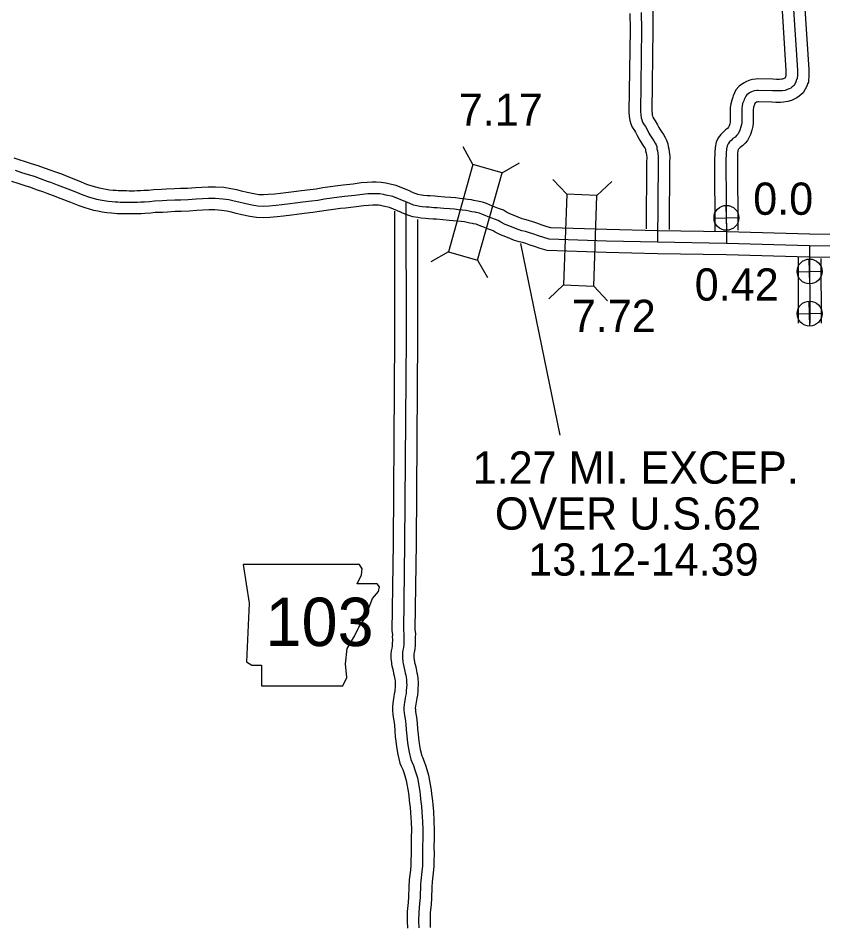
# Model space of a CAD drawing. Extents: x 31699 to 244310, y -8841 to 11474.
# Drawn here: x 138909 to 139612, y 323 to 1115 of the extents above; entities that cross this region are included whole.
import ezdxf

# ---------------------------------------------------------------- set-up
doc = ezdxf.new("R2010")
doc.units = 0
for name, color, linetype in [('B_Logo', 7, 'Continuous'), ('G-ANNO-TEXT', 7, 'Continuous'), ('Level 21', 7, 'Continuous'), ('Level 55', 7, 'Continuous'), ('R_XS_EARTHWORK_STAGE1', 7, 'Continuous'), ('R_XS_EARTHWORK_STAGE2', 7, 'Continuous'), ('S_AREA_CALC', 7, 'Continuous'), ('S_WALL', 7, 'Continuous'), ('S_WALL_ANNOT', 7, 'Continuous')]:
    doc.layers.add(name, color=color, linetype=linetype)

msp = doc.modelspace()

# ---------------------------------------------------------------- linework, layer by layer
at = {"layer": 'B_Logo'}
for points in [[(139585.61, 1126.82), (139589.29, 1069.73), (139589.34, 1065.92), (139589.06, 1062.05), (139588.67, 1061.31), (139588.09, 1059.3), (139586.53, 1056.34), (139584.75, 1054.92), (139583.49, 1054.03), (139582.1, 1053.28), (139580.51, 1052.59), (139578.65, 1051.97), (139576.32, 1051.67), (139574.06, 1051.51), (139570.86, 1051.47), (139567.59, 1051.69), (139555.05, 1051.93), (139553.85, 1051.85), (139551.98, 1051.63), (139550.79, 1051.34), (139549.13, 1050.66), (139547.41, 1049.77), (139545.23, 1048.2), (139544.18, 1046.99), (139542.82, 1043.97), (139542.5, 1042.76), (139541.53, 1040.41), (139541.09, 1038.54), (139540.78, 1036.26), (139540.75, 1023.65), (139540.63, 1022.31), (139540.06, 1020.03), (139539.1, 1017.09), (139537.61, 1014.06), (139536.49, 1012.91), (139534.91, 1011.22), (139532.99, 1009.8), (139531.41, 1008.31), (139530.16, 1007.02), (139528.85, 1005.21), (139528.01, 1003.53), (139527.44, 1000.78), (139527.16, 997.04), (139526.91, 990.36), (139527.32, 918.41)], [(139453.07, 1120.04), (139453.26, 1105.09), (139452.26, 1033.66), (139452.57, 1030.53), (139452.87, 1028.06), (139453.49, 1026.27), (139454.25, 1024.27), (139455.62, 1022.02), (139456.64, 1020.37), (139458.41, 1017.12), (139459.65, 1014.73), (139460.67, 1013.01), (139462.17, 1010.56), (139464.13, 1007.98), (139465.23, 1005.99), (139465.98, 1004.53), (139466.53, 1002.94), (139466.76, 1001), (139467.25, 999.08), (139467.55, 997.01), (139467.92, 993.88), (139467.72, 988.94), (139467.36, 919.38)], [(139247.65, 954.61), (139236.25, 959.2), (139230.1, 960.59), (139228.02, 961.1), (139224.95, 961.66), (139221.75, 961.75), (139218.55, 961.71), (139214.55, 961.52), (139209.75, 961.19), (139202.97, 960.11), (139193.97, 959.19), (139189.38, 958.66), (139182.99, 957.85), (139176.6, 956.9), (139170.74, 955.95), (139165.22, 955.15), (139157.7, 954.39), (139151.17, 953.57), (139146.65, 952.91), (139139.52, 952.02), (139134.4, 951.42), (139128.4, 950.94), (139123.34, 950.67), (139118.4, 950.88), (139113.19, 951.68), (139106.83, 953.07), (139101.88, 954.27), (139097.87, 955.29), (139093.19, 956.29), (139087.78, 957.09), (139081.24, 957.54), (139075.37, 957.53), (139070.04, 957.27), (139064.64, 957), (139057.78, 956.44), (139051.25, 956.16), (139046.05, 956.09), (139038.98, 955.67), (139034.85, 955.41), (139028.19, 955.19), (139024.06, 954.67), (139019.53, 954.41), (139016.26, 954.31), (139013.4, 954.2), (139010.93, 954.1), (139008.93, 954.08), (139006, 954.04), (139003.46, 954.14), (139000.79, 954.17), (138998.33, 954.21), (138996.19, 954.25), (138994.06, 954.42), (138991.45, 954.59), (138987.85, 954.88), (138984.37, 955.5), (138980.9, 956.19), (138977.82, 956.82), (138970.86, 958.86), (138965.97, 960.47), (138958.93, 963.25), (138950.69, 966.48), (138943.71, 969.33), (138937.89, 971.46), (138934.94, 972.49), (138928.91, 974.61), (138923.55, 976.68), (138918.19, 978.14), (138912.5, 980.01), (138907.01, 981.87)], [(139247.65, 954.61), (139247.86, 836.19), (139246.55, 656.62), (139245.47, 580.78), (139245.92, 577.18), (139245.75, 574.78), (139245.85, 572.71), (139245.78, 567.5), (139245.6, 566.43), (139245.48, 565.43), (139245.11, 563.09), (139244.73, 561.21), (139244.62, 559.48), (139244.66, 556.34), (139244.9, 553.54), (139245.04, 552.74), (139245.26, 551.47), (139245.61, 550.08), (139246.24, 547.62), (139246.75, 544.82), (139247.17, 543.09), (139247.53, 541.29), (139247.88, 539.63), (139248.18, 537.23), (139248.34, 534.89), (139248.37, 532.89), (139248.2, 530.89), (139248.04, 527.41), (139247.87, 525.48), (139247.36, 523.2), (139247.05, 521.26), (139246.44, 517.51), (139246.19, 515.64), (139245.89, 513.3), (139245.92, 510.97), (139246.22, 508.57), (139246.52, 506.17), (139247.02, 503.24), (139247.55, 498.64), (139247.88, 493.64), (139248.35, 488.57), (139248.79, 485.1), (139249.32, 480.37), (139250.4, 474.31), (139252.02, 467.72), (139252.85, 465.8), (139254.22, 462.55), (139255.54, 458.76), (139257.77, 451.71), (139259.86, 439.72), (139260.16, 436.86), (139260.85, 430.46), (139261.22, 427.26), (139261.69, 421.92), (139262.2, 413.59), (139262.43, 406.31), (139262.32, 399.37), (139262.16, 391.29), (139262.23, 385.69), (139262.12, 378.94), (139262.08, 376.74), (139262.04, 374.8), (139261.57, 369.99), (139260.61, 361.84), (139260.45, 358.9), (139260.38, 358.76), (139260, 347.28), (139259.67, 342.13), (139258.9, 334.58), (139258.74, 326.7), (139258.95, 320.83)], [(139467.36, 919.38), (139422.67, 920.41), (139372.57, 922.1), (139367.95, 923.38), (139363.33, 924.98), (139358.57, 926.66), (139355.49, 927.69), (139351.94, 928.78), (139348.93, 929.47), (139345.72, 930.43), (139341.97, 931.92), (139338.48, 933.34), (139334.26, 934.96), (139330.5, 936.91), (139328.28, 938.35), (139325.93, 939.26), (139322.52, 940.48), (139319.57, 941.64), (139316.82, 942.81), (139314.47, 943.71), (139311.86, 944.68), (139309.12, 945.25), (139307.98, 945.57), (139305.17, 946), (139302.97, 946.44), (139300.29, 946.94), (139296.75, 947.36), (139293.68, 947.59), (139289.94, 948.14), (139286.14, 948.42), (139280.8, 948.89), (139274.99, 949.35), (139272.19, 949.51), (139268.11, 949.86), (139265.45, 950.03), (139261.91, 950.32), (139259.7, 950.69), (139255.83, 951.37), (139254.22, 951.82), (139251.07, 953.11), (139247.65, 954.61)], [(139527.32, 918.41), (139467.36, 919.38)], [(139599.83, 916.34), (139527.32, 918.41)], [(139677.32, 916), (139599.83, 916.34)], [(139599.83, 916.34), (139600.05, 848.66)]]:
    msp.add_lwpolyline(points, dxfattribs=at)
at = {"layer": 'G-ANNO-TEXT'}
msp.add_lwpolyline([(139105.76, 638.12), (139110.84, 604.28), (139108.58, 552.96), (139113.09, 550.14), (139121.55, 550.14), (139121.55, 532.1), (139192.6, 532.1), (139195.99, 539.43), (139194.86, 551.27), (139196.55, 564.81), (139202.76, 575.52), (139206.7, 583.42), (139212.34, 591.88), (139215.73, 600.9), (139218.55, 608.23), (139223.62, 614.43), (139224.75, 618.38), (139222.49, 621.2), (139205.01, 621.2), (139208.96, 629.1), (139209.52, 634.17), (139207.18, 638.07)], close=True, dxfattribs=at)
at = {"layer": 'Level 21'}
for p, q in [((139527.65, 929.83), (139527.15, 951.53)), ((139516.55, 940.43), (139538.25, 940.93)), ((139600.22, 883.01), (139599.71, 904.71)), ((139589.12, 893.61), (139610.81, 894.11)), ((139600.22, 846.23), (139599.71, 867.93)), ((139589.12, 856.83), (139610.81, 857.33))]:
    msp.add_line(p, q, dxfattribs=at)
for centre in [(139527.4, 940.68), (139599.97, 893.86), (139599.97, 857.08)]:
    msp.add_circle(centre, 10.85, dxfattribs=at)
at = {"layer": 'Level 55'}
for points in [[(139575.63, 1126.19), (139579.29, 1069.34), (139579.34, 1066.22), (139579.22, 1064.65), (139578.76, 1063.05), (139578.67, 1062.87), (139578.22, 1062.55), (139577.73, 1062.29), (139576.93, 1061.94), (139576.41, 1061.76), (139575.33, 1061.63), (139573.64, 1061.5), (139571.14, 1061.47), (139568.03, 1061.69), (139554.8, 1061.94), (139552.91, 1061.81), (139550.23, 1061.49), (139547.7, 1060.89), (139544.91, 1059.73), (139542.17, 1058.32), (139538.44, 1055.64), (139535.66, 1052.43), (139533.36, 1047.32), (139533, 1045.96), (139531.98, 1043.49), (139531.24, 1040.35), (139530.79, 1036.94), (139530.75, 1024.09), (139530.74, 1023.97), (139530.45, 1022.8), (139529.82, 1020.87), (139529.34, 1019.91), (139529.25, 1019.82), (139528.22, 1018.71), (139526.56, 1017.47), (139524.4, 1015.44), (139522.48, 1013.47), (139520.28, 1010.41), (139518.48, 1006.84), (139517.52, 1002.17), (139517.17, 997.6), (139516.91, 990.52), (139517.26, 929.17)], [(139595.59, 1127.44), (139599.29, 1070.11), (139599.34, 1065.62), (139598.88, 1059.23), (139598, 1057.56), (139597.42, 1055.55), (139594.4, 1049.83), (139590.76, 1046.92), (139588.77, 1045.52), (139586.47, 1044.28), (139584.1, 1043.25), (139580.9, 1042.17), (139577.31, 1041.72), (139574.48, 1041.51), (139570.58, 1041.46), (139567.15, 1041.7), (139555.29, 1041.93), (139554.79, 1041.89), (139553.82, 1041.78), (139553.35, 1041.58), (139552.64, 1041.22), (139552.5, 1041.11), (139552.27, 1040.62), (139552, 1039.56), (139551.08, 1037.34), (139550.93, 1036.72), (139550.78, 1035.59), (139550.75, 1023.2), (139550.53, 1020.65), (139549.68, 1017.27), (139548.38, 1013.3), (139545.87, 1008.22), (139543.72, 1006.01), (139541.6, 1003.74), (139539.43, 1002.12), (139538.43, 1001.18), (139537.85, 1000.58), (139537.52, 1000.13), (139537.37, 999.39), (139537.15, 996.48), (139536.92, 990.21), (139537.26, 929.83)], [(139237.66, 946.56), (139237.86, 836.22), (139236.55, 656.73), (139235.47, 580.23), (139235.88, 576.91), (139235.74, 574.9), (139235.84, 572.54), (139235.79, 568.43), (139235.7, 567.88), (139235.57, 566.8), (139235.26, 564.85), (139234.79, 562.52), (139234.62, 559.73), (139234.67, 555.85), (139234.97, 552.23), (139235.19, 551.01), (139235.47, 549.41), (139235.92, 547.61), (139236.47, 545.48), (139236.96, 542.74), (139237.4, 540.93), (139237.73, 539.27), (139238.01, 537.96), (139238.22, 536.26), (139238.35, 534.48), (139238.36, 533.26), (139238.21, 531.54), (139238.06, 528.08), (139237.96, 527.01), (139237.53, 525.07), (139237.18, 522.86), (139236.54, 518.97), (139236.28, 516.92), (139235.88, 513.88), (139235.93, 510.28), (139236.3, 507.33), (139236.62, 504.7), (139237.12, 501.82), (139237.59, 497.74), (139237.91, 492.85), (139238.41, 487.47), (139238.87, 483.91), (139239.42, 478.94), (139240.61, 472.24), (139242.51, 464.54), (139243.65, 461.88), (139244.89, 458.95), (139246.05, 455.61), (139248.03, 449.33), (139249.95, 438.33), (139250.22, 435.8), (139250.91, 429.34), (139251.27, 426.24), (139251.72, 421.18), (139252.21, 413.12), (139252.43, 406.24), (139252.32, 399.55), (139252.16, 391.33), (139252.23, 385.7), (139252.12, 379.11), (139252.08, 376.93), (139252.05, 375.4), (139251.63, 371.06), (139250.64, 362.7), (139250.31, 356.54), (139250.01, 347.77), (139249.7, 342.96), (139248.91, 335.19), (139248.73, 326.63), (139248.95, 320.59)], [(139257.68, 939.2), (139257.86, 836.17), (139256.55, 656.51), (139255.48, 581.33), (139255.97, 577.45), (139255.77, 574.65), (139255.85, 572.87), (139255.77, 566.58), (139255.49, 564.98), (139255.38, 564.05), (139254.95, 561.32), (139254.67, 559.91), (139254.62, 559.22), (139254.66, 556.83), (139254.82, 554.85), (139254.89, 554.47), (139255.05, 553.54), (139255.3, 552.54), (139256.02, 549.75), (139256.53, 546.89), (139256.93, 545.25), (139257.32, 543.31), (139257.75, 541.29), (139258.14, 538.19), (139258.34, 535.31), (139258.37, 532.52), (139258.18, 530.23), (139258.02, 526.74), (139257.77, 523.94), (139257.19, 521.33), (139256.93, 519.66), (139256.33, 516.06), (139256.11, 514.36), (139255.9, 512.72), (139255.91, 511.65), (139256.14, 509.8), (139256.41, 507.63), (139256.93, 504.66), (139257.51, 499.54), (139257.85, 494.43), (139258.29, 489.67), (139258.72, 486.3), (139259.23, 481.8), (139260.19, 476.38), (139261.54, 470.91), (139262.05, 469.72), (139263.56, 466.14), (139265.03, 461.91), (139267.5, 454.09), (139269.77, 441.11), (139270.11, 437.92), (139270.78, 431.57), (139271.17, 428.28), (139271.66, 422.67), (139272.19, 414.05), (139272.43, 406.39), (139272.32, 399.19), (139272.16, 391.26), (139272.23, 385.67), (139272.12, 378.77), (139272.08, 376.55), (139272.03, 374.21), (139271.51, 368.92), (139270.58, 360.98), (139270.32, 356.35), (139270.31, 356.31), (139269.99, 346.79), (139269.64, 341.3), (139268.89, 333.97), (139268.74, 326.78), (139268.95, 321.07)]]:
    msp.add_lwpolyline(points, dxfattribs=at)
at = {"layer": 'R_XS_EARTHWORK_STAGE1'}
for p, q in [((139306.19, 987.2), (139297.57, 1002.54)), ((139331.61, 980.07), (139346.95, 988.69)), ((139388.01, 961.2), (139375.99, 974.06)), ((139414.39, 960.31), (139427.25, 972.33)), ((139284.8, 910.94), (139269.46, 902.32)), ((139310.22, 903.81), (139318.84, 888.47)), ((139385.33, 882.05), (139372.47, 870.03)), ((139411.72, 881.15), (139423.74, 868.3))]:
    msp.add_line(p, q, dxfattribs=at)
for points in [[(139310.22, 903.81), (139331.61, 980.07), (139306.19, 987.2), (139284.8, 910.94)], [(139388.01, 961.2), (139385.33, 882.05), (139411.72, 881.15), (139414.39, 960.31)]]:
    msp.add_lwpolyline(points, close=True, dxfattribs=at)
at = {"layer": 'R_XS_EARTHWORK_STAGE2'}
for points in [[(139443.08, 1119.07), (139443.26, 1105.1), (139442.26, 1033.24), (139442.63, 1029.44), (139443.07, 1025.79), (139444.1, 1022.84), (139445.23, 1019.87), (139447.08, 1016.81), (139447.99, 1015.34), (139449.58, 1012.43), (139450.9, 1009.88), (139452.1, 1007.85), (139453.91, 1004.9), (139455.73, 1002.51), (139456.4, 1001.29), (139456.73, 1000.64), (139456.9, 999.18), (139457.43, 997.13), (139457.63, 995.71), (139457.9, 993.49), (139457.72, 989.17), (139457.42, 931.18)], [(139463.05, 1121.02), (139463.26, 1105.09), (139462.27, 1034.08), (139462.51, 1031.62), (139462.67, 1030.33), (139462.89, 1029.69), (139463.27, 1028.68), (139464.15, 1027.24), (139465.29, 1025.39), (139467.25, 1021.81), (139468.4, 1019.58), (139469.23, 1018.17), (139470.43, 1016.22), (139472.54, 1013.45), (139474.05, 1010.69), (139475.19, 1008.49), (139476.34, 1005.18), (139476.62, 1002.83), (139477.08, 1001.02), (139477.46, 998.31), (139477.94, 994.27), (139477.72, 988.71), (139477.42, 930.51)], [(139589.87, 906.43), (139590.05, 848.62)], [(139609.87, 905.09), (139610.05, 848.69)]]:
    msp.add_lwpolyline(points, dxfattribs=at)
at = {"layer": 'S_AREA_CALC'}
for points in [[(139251.39, 963.88), (139239.24, 968.77), (139232.39, 970.32), (139230.11, 970.88), (139226, 971.63), (139221.83, 971.75), (139218.25, 971.7), (139213.98, 971.51), (139208.62, 971.14), (139201.67, 970.03), (139192.9, 969.13), (139188.18, 968.59), (139181.62, 967.75), (139175.07, 966.78), (139169.23, 965.84), (139163.99, 965.08), (139156.57, 964.32), (139149.83, 963.48), (139145.3, 962.82), (139138.32, 961.94), (139133.42, 961.37), (139127.74, 960.92), (139123.28, 960.68), (139119.37, 960.85), (139115.01, 961.51), (139109.08, 962.81), (139104.29, 963.98), (139100.15, 965.02), (139094.97, 966.14), (139088.85, 967.04), (139081.57, 967.54), (139075.11, 967.53), (139069.54, 967.25), (139063.99, 966.98), (139057.16, 966.42), (139050.97, 966.15), (139045.68, 966.09), (139038.38, 965.65), (139034.38, 965.4), (139027.4, 965.17), (139023.15, 964.64), (139019.08, 964.4), (139015.92, 964.3), (139013.02, 964.19), (139010.67, 964.1), (139008.8, 964.08), (139006.13, 964.04), (139003.72, 964.14), (139000.93, 964.17), (138998.49, 964.21), (138996.69, 964.24), (138994.78, 964.4), (138992.17, 964.56), (138989.13, 964.81), (138986.23, 965.33), (138982.87, 965.99), (138980.24, 966.53), (138973.83, 968.41), (138969.37, 969.88), (138962.59, 972.55), (138954.4, 975.76), (138947.32, 978.66), (138941.25, 980.87), (138938.25, 981.92), (138932.37, 983.99), (138926.67, 986.19), (138921.07, 987.73), (138915.66, 989.49), (138910.2, 991.35), (138905.7, 992.86)], [(139243.91, 945.33), (139233.26, 949.62), (139227.81, 950.85), (139225.94, 951.31), (139223.9, 951.68), (139221.67, 951.75), (139218.84, 951.71), (139215.12, 951.54), (139210.89, 951.25), (139204.26, 950.19), (139195.05, 949.25), (139190.58, 948.74), (139184.36, 947.94), (139178.13, 947.02), (139172.26, 946.07), (139166.45, 945.22), (139158.82, 944.45), (139152.51, 943.66), (139147.99, 943), (139140.72, 942.09), (139135.37, 941.46), (139129.06, 940.96), (139123.39, 940.66), (139117.43, 940.91), (139111.36, 941.84), (139104.58, 943.32), (139099.47, 944.56), (139095.59, 945.55), (139091.4, 946.45), (139086.7, 947.14), (139080.9, 947.54), (139075.63, 947.53), (139070.54, 947.28), (139065.29, 947.02), (139058.4, 946.46), (139051.53, 946.16), (139046.41, 946.09), (139039.59, 945.68), (139035.32, 945.42), (139028.98, 945.21), (139024.97, 944.71), (139019.98, 944.42), (139016.61, 944.31), (139013.78, 944.21), (139011.19, 944.11), (139009.06, 944.08), (139005.86, 944.04), (139003.2, 944.14), (139000.66, 944.17), (138998.16, 944.21), (138995.7, 944.26), (138993.33, 944.45), (138990.74, 944.61), (138986.57, 944.95), (138982.52, 945.67), (138978.92, 946.38), (138975.41, 947.1), (138967.89, 949.31), (138962.57, 951.06), (138955.27, 953.94), (138946.97, 957.2), (138940.11, 960), (138934.52, 962.04), (138931.63, 963.05), (138925.45, 965.23), (138920.42, 967.17), (138915.32, 968.56), (138909.34, 970.52), (138903.81, 972.4)], [(139467.59, 929.38), (139422.96, 930.4), (139374.09, 932.05), (139370.93, 932.93), (139366.63, 934.42), (139361.82, 936.12), (139358.54, 937.21), (139354.54, 938.44), (139351.49, 939.14), (139349, 939.89), (139345.7, 941.2), (139342.16, 942.64), (139338.36, 944.09), (139335.54, 945.56), (139332.85, 947.31), (139329.42, 948.63), (139326.04, 949.84), (139323.36, 950.9), (139320.57, 952.08), (139318.01, 953.07), (139314.62, 954.32), (139311.48, 954.97), (139310.1, 955.36), (139306.91, 955.85), (139304.86, 956.26), (139301.81, 956.83), (139297.72, 957.32), (139294.79, 957.53), (139291.05, 958.08), (139286.95, 958.39), (139281.63, 958.86), (139275.68, 959.33), (139272.91, 959.49), (139268.85, 959.84), (139266.16, 960), (139263.15, 960.25), (139261.4, 960.54), (139258.04, 961.14), (139257.47, 961.29), (139254.97, 962.32), (139251.64, 963.77)], [(139467.13, 909.38), (139422.39, 910.41), (139371.05, 912.15), (139364.97, 913.82), (139360.03, 915.55), (139355.33, 917.2), (139352.44, 918.16), (139349.35, 919.11), (139346.38, 919.8), (139342.44, 920.98), (139338.24, 922.64), (139334.8, 924.04), (139330.15, 925.82), (139325.46, 928.26), (139323.71, 929.4), (139322.45, 929.88), (139318.99, 931.12), (139315.78, 932.39), (139313.07, 933.54), (139310.94, 934.36), (139309.1, 935.04), (139306.76, 935.53), (139305.86, 935.78), (139303.44, 936.15), (139301.07, 936.62), (139298.78, 937.05), (139295.79, 937.4), (139292.58, 937.64), (139288.84, 938.19), (139285.33, 938.46), (139279.97, 938.92), (139274.3, 939.37), (139271.47, 939.54), (139267.38, 939.89), (139264.73, 940.05), (139260.67, 940.38), (139258, 940.83), (139253.61, 941.61), (139250.97, 942.34), (139247.17, 943.9), (139243.65, 945.44)], [(139527.48, 928.41), (139467.52, 929.38)], [(139600.12, 926.33), (139527.61, 928.41)], [(139677.4, 926), (139599.88, 926.34)], [(139527.16, 908.41), (139467.2, 909.38)], [(139599.55, 906.34), (139527.04, 908.42)], [(139677.25, 906), (139599.79, 906.34)]]:
    msp.add_lwpolyline(points, dxfattribs=at)
at = {"layer": 'S_WALL_ANNOT'}
msp.add_line((139382.16, 750.93), (139348.05, 918.13), dxfattribs=at)

# ---------------------------------------------------------------- texts
at = {"layer": 'G-ANNO-TEXT'}
msp.add_text('103', height=42.24, dxfattribs=at).set_placement((139125.2, 566.8))
at = {"layer": 'S_WALL'}
for s, p in [('7.17', (139293.78, 1021.02)), ('7.72', (139392.42, 840.99))]:
    msp.add_text(s, height=28.16, dxfattribs=at).set_placement(p)
at = {"layer": 'S_WALL_ANNOT'}
for s, height, p in [('0.0', 28.16, (139550.76, 943.32)), ('0.42', 28.16, (139499.71, 868.41)), ('1.27 MI. EXCEP.', 28.1599, (139305.91, 708.57)), ('OVER U.S.62', 28.1599, (139325.36, 668.44)), ('13.12-14.39', 28.1599, (139354.44, 628.31))]:
    msp.add_text(s, height=height, dxfattribs=at).set_placement(p)

doc.saveas('drawing.dxf')
